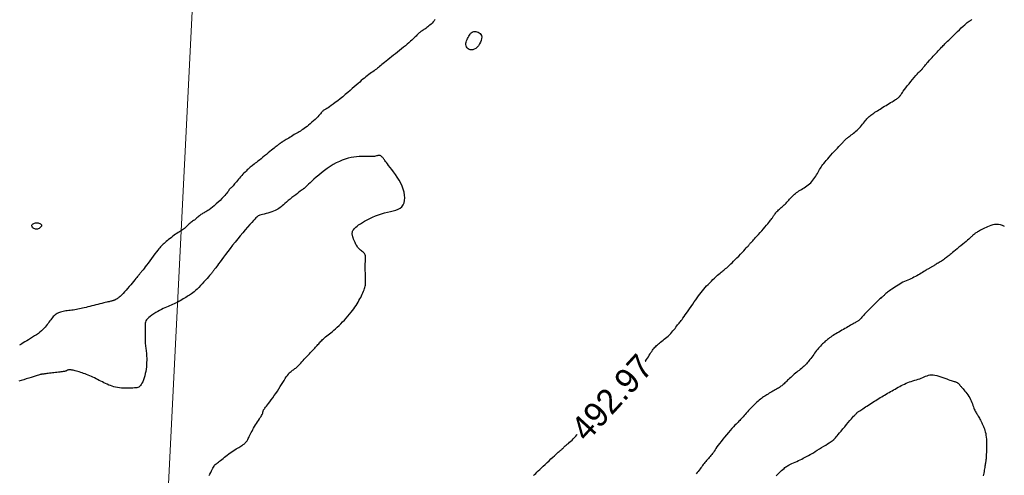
# Model space of a CAD drawing. Header units: millimetres. Extents: x 32690613 to 32693367, y 5343692 to 5344708.
# Tile 537 of 656: x 32692436 to 32692475, y 5344498 to 5344516. Entities that reach past the tile are written whole.
import ezdxf
from ezdxf.enums import TextEntityAlignment as Align

# ---------------------------------------------------------------- set-up
doc = ezdxf.new("R2010")
doc.units = ezdxf.units.MM
doc.header["$LTSCALE"] = 20
doc.layers.get('0').update_dxf_attribs({"lineweight": 18})
doc.layers.get('Defpoints').update_dxf_attribs({"color": 11, "lineweight": 18})
for name, color, linetype in [('02-DGM_HL_492.50', 92, 'Continuous'), ('02-DGM_HL_493.00', 102, 'Continuous'), ('02-DGM_HL_493.50', 112, 'Continuous')]:
    doc.layers.add(name, color=color, linetype=linetype)

# ---------------------------------------------------------------- blocks, each defined once
blk = doc.blocks.new('A$C78070446')
blk.add_line((4469733.773, 5343068.963), (4469667.482, 5342330.093))

msp = doc.modelspace()

# ---------------------------------------------------------------- linework, layer by layer
at = {"layer": '02-DGM_HL_492.50', "elevation": 492.5, "flags": 128}
msp.add_lwpolyline([(32692436.483, 5344507.759), (32692436.479, 5344507.733), (32692436.467, 5344507.707), (32692436.446, 5344507.681), (32692436.42, 5344507.657), (32692436.388, 5344507.636), (32692436.354, 5344507.619), (32692436.318, 5344507.607), (32692436.281, 5344507.602), (32692436.245, 5344507.604), (32692436.211, 5344507.613), (32692436.18, 5344507.628), (32692436.152, 5344507.647), (32692436.129, 5344507.669), (32692436.111, 5344507.693), (32692436.1, 5344507.719), (32692436.095, 5344507.744), (32692436.098, 5344507.767), (32692436.108, 5344507.789), (32692436.124, 5344507.809), (32692436.145, 5344507.827), (32692436.172, 5344507.841), (32692436.202, 5344507.852), (32692436.235, 5344507.86), (32692436.271, 5344507.864), (32692436.308, 5344507.863), (32692436.345, 5344507.858), (32692436.38, 5344507.849), (32692436.413, 5344507.837), (32692436.441, 5344507.822), (32692436.463, 5344507.803), (32692436.478, 5344507.782)], close=True, dxfattribs=at)
at = {"layer": '02-DGM_HL_493.00', "elevation": 493, "flags": 128}
for points in [[(32692452.412, 5344516.1), (32692452.377, 5344516.052), (32692452.339, 5344516.005), (32692452.299, 5344515.961), (32692452.256, 5344515.918), (32692452.213, 5344515.878), (32692452.168, 5344515.841), (32692452.124, 5344515.806), (32692452.08, 5344515.773), (32692452.039, 5344515.743), (32692452, 5344515.716), (32692451.964, 5344515.692), (32692451.931, 5344515.67), (32692451.9, 5344515.651), (32692451.873, 5344515.632), (32692451.846, 5344515.614), (32692451.822, 5344515.597), (32692451.799, 5344515.579), (32692451.776, 5344515.56), (32692451.754, 5344515.54), (32692451.732, 5344515.518), (32692451.708, 5344515.493), (32692451.681, 5344515.466), (32692451.652, 5344515.435), (32692451.618, 5344515.401), (32692451.579, 5344515.362), (32692451.534, 5344515.319), (32692451.482, 5344515.272), (32692451.424, 5344515.219), (32692451.36, 5344515.163), (32692451.291, 5344515.104), (32692451.219, 5344515.042), (32692451.143, 5344514.979), (32692451.064, 5344514.914), (32692450.984, 5344514.848), (32692450.902, 5344514.782), (32692450.821, 5344514.717), (32692450.74, 5344514.653), (32692450.66, 5344514.591), (32692450.584, 5344514.53), (32692450.51, 5344514.472), (32692450.442, 5344514.418), (32692450.378, 5344514.367), (32692450.32, 5344514.32), (32692450.268, 5344514.277), (32692450.219, 5344514.237), (32692450.173, 5344514.199), (32692450.129, 5344514.163), (32692450.086, 5344514.128), (32692450.042, 5344514.094), (32692449.996, 5344514.059), (32692449.948, 5344514.024), (32692449.898, 5344513.988), (32692449.845, 5344513.95), (32692449.79, 5344513.911), (32692449.734, 5344513.87), (32692449.676, 5344513.826), (32692449.617, 5344513.781), (32692449.557, 5344513.732), (32692449.496, 5344513.681), (32692449.433, 5344513.627), (32692449.368, 5344513.569), (32692449.3, 5344513.508), (32692449.227, 5344513.443), (32692449.15, 5344513.374), (32692449.068, 5344513.301), (32692448.979, 5344513.224), (32692448.883, 5344513.142), (32692448.783, 5344513.059), (32692448.68, 5344512.974), (32692448.577, 5344512.891), (32692448.476, 5344512.812), (32692448.38, 5344512.737), (32692448.291, 5344512.671), (32692448.212, 5344512.613), (32692448.144, 5344512.566), (32692448.086, 5344512.529), (32692448.038, 5344512.5), (32692447.998, 5344512.476), (32692447.965, 5344512.458), (32692447.936, 5344512.441), (32692447.913, 5344512.426), (32692447.891, 5344512.41), (32692447.872, 5344512.392), (32692447.852, 5344512.371), (32692447.832, 5344512.346), (32692447.81, 5344512.318), (32692447.784, 5344512.286), (32692447.753, 5344512.25), (32692447.717, 5344512.209), (32692447.674, 5344512.162), (32692447.622, 5344512.111), (32692447.564, 5344512.056), (32692447.502, 5344511.998), (32692447.436, 5344511.94), (32692447.368, 5344511.881), (32692447.301, 5344511.825), (32692447.235, 5344511.772), (32692447.173, 5344511.724), (32692447.116, 5344511.682), (32692447.063, 5344511.645), (32692447.013, 5344511.612), (32692446.965, 5344511.582), (32692446.918, 5344511.554), (32692446.87, 5344511.526), (32692446.822, 5344511.498), (32692446.771, 5344511.469), (32692446.717, 5344511.436), (32692446.661, 5344511.402), (32692446.604, 5344511.367), (32692446.548, 5344511.332), (32692446.493, 5344511.298), (32692446.441, 5344511.265), (32692446.393, 5344511.235), (32692446.351, 5344511.209), (32692446.316, 5344511.187), (32692446.286, 5344511.169), (32692446.262, 5344511.154), (32692446.243, 5344511.142), (32692446.227, 5344511.132), (32692446.214, 5344511.125), (32692446.203, 5344511.119), (32692446.194, 5344511.113), (32692446.185, 5344511.109), (32692446.177, 5344511.104), (32692446.168, 5344511.098), (32692446.159, 5344511.092), (32692446.148, 5344511.084), (32692446.135, 5344511.075), (32692446.119, 5344511.064), (32692446.101, 5344511.049), (32692446.078, 5344511.032), (32692446.052, 5344511.012), (32692446.022, 5344510.988), (32692445.987, 5344510.96), (32692445.947, 5344510.927), (32692445.901, 5344510.891), (32692445.85, 5344510.849), (32692445.792, 5344510.803), (32692445.729, 5344510.751), (32692445.66, 5344510.696), (32692445.589, 5344510.638), (32692445.516, 5344510.579), (32692445.443, 5344510.52), (32692445.372, 5344510.462), (32692445.304, 5344510.408), (32692445.242, 5344510.359), (32692445.186, 5344510.314), (32692445.135, 5344510.275), (32692445.09, 5344510.239), (32692445.047, 5344510.206), (32692445.008, 5344510.174), (32692444.97, 5344510.143), (32692444.932, 5344510.112), (32692444.893, 5344510.078), (32692444.853, 5344510.042), (32692444.811, 5344510.004), (32692444.769, 5344509.963), (32692444.725, 5344509.92), (32692444.68, 5344509.875), (32692444.636, 5344509.828), (32692444.591, 5344509.78), (32692444.547, 5344509.73), (32692444.503, 5344509.679), (32692444.46, 5344509.628), (32692444.418, 5344509.577), (32692444.378, 5344509.528), (32692444.34, 5344509.481), (32692444.304, 5344509.437), (32692444.27, 5344509.396), (32692444.239, 5344509.361), (32692444.211, 5344509.331), (32692444.186, 5344509.305), (32692444.163, 5344509.284), (32692444.143, 5344509.265), (32692444.126, 5344509.249), (32692444.11, 5344509.235), (32692444.097, 5344509.221), (32692444.085, 5344509.207), (32692444.075, 5344509.192), (32692444.064, 5344509.175), (32692444.052, 5344509.155), (32692444.037, 5344509.131), (32692444.017, 5344509.101), (32692443.989, 5344509.066), (32692443.954, 5344509.023), (32692443.908, 5344508.971), (32692443.851, 5344508.911), (32692443.785, 5344508.844), (32692443.712, 5344508.772), (32692443.635, 5344508.699), (32692443.556, 5344508.626), (32692443.478, 5344508.557), (32692443.404, 5344508.493), (32692443.336, 5344508.438), (32692443.276, 5344508.393), (32692443.223, 5344508.358), (32692443.177, 5344508.33), (32692443.136, 5344508.307), (32692443.099, 5344508.289), (32692443.065, 5344508.273), (32692443.034, 5344508.257), (32692443.003, 5344508.239), (32692442.973, 5344508.219), (32692442.942, 5344508.196), (32692442.91, 5344508.171), (32692442.879, 5344508.144), (32692442.847, 5344508.116), (32692442.814, 5344508.088), (32692442.78, 5344508.059), (32692442.746, 5344508.031), (32692442.711, 5344508.003), (32692442.675, 5344507.976), (32692442.639, 5344507.95), (32692442.603, 5344507.924), (32692442.568, 5344507.899), (32692442.534, 5344507.873), (32692442.501, 5344507.848), (32692442.469, 5344507.823), (32692442.44, 5344507.797), (32692442.412, 5344507.771), (32692442.385, 5344507.745), (32692442.357, 5344507.719), (32692442.329, 5344507.693), (32692442.3, 5344507.666), (32692442.268, 5344507.639), (32692442.234, 5344507.612), (32692442.196, 5344507.585), (32692442.156, 5344507.558), (32692442.112, 5344507.529), (32692442.065, 5344507.499), (32692442.016, 5344507.468), (32692441.965, 5344507.434), (32692441.911, 5344507.398), (32692441.857, 5344507.36), (32692441.8, 5344507.318), (32692441.743, 5344507.274), (32692441.687, 5344507.229), (32692441.632, 5344507.184), (32692441.58, 5344507.14), (32692441.531, 5344507.099), (32692441.487, 5344507.061), (32692441.448, 5344507.027), (32692441.415, 5344506.999), (32692441.386, 5344506.974), (32692441.36, 5344506.949), (32692441.334, 5344506.923), (32692441.307, 5344506.893), (32692441.275, 5344506.855), (32692441.238, 5344506.809), (32692441.193, 5344506.751), (32692441.139, 5344506.68), (32692441.077, 5344506.599), (32692441.011, 5344506.51), (32692440.941, 5344506.417), (32692440.872, 5344506.324), (32692440.804, 5344506.233), (32692440.741, 5344506.149), (32692440.685, 5344506.074), (32692440.637, 5344506.012), (32692440.598, 5344505.961), (32692440.566, 5344505.919), (32692440.539, 5344505.886), (32692440.518, 5344505.859), (32692440.499, 5344505.836), (32692440.483, 5344505.817), (32692440.468, 5344505.799), (32692440.453, 5344505.781), (32692440.437, 5344505.761), (32692440.418, 5344505.738), (32692440.397, 5344505.712), (32692440.372, 5344505.682), (32692440.342, 5344505.645), (32692440.306, 5344505.601), (32692440.263, 5344505.549), (32692440.213, 5344505.489), (32692440.157, 5344505.421), (32692440.097, 5344505.349), (32692440.034, 5344505.275), (32692439.97, 5344505.201), (32692439.908, 5344505.129), (32692439.848, 5344505.062), (32692439.793, 5344505.002), (32692439.744, 5344504.951), (32692439.701, 5344504.909), (32692439.663, 5344504.874), (32692439.629, 5344504.845), (32692439.599, 5344504.822), (32692439.573, 5344504.803), (32692439.549, 5344504.788), (32692439.526, 5344504.774), (32692439.506, 5344504.763), (32692439.486, 5344504.752), (32692439.466, 5344504.742), (32692439.447, 5344504.734), (32692439.428, 5344504.726), (32692439.409, 5344504.718), (32692439.388, 5344504.711), (32692439.367, 5344504.704), (32692439.344, 5344504.698), (32692439.319, 5344504.691), (32692439.29, 5344504.683), (32692439.257, 5344504.675), (32692439.22, 5344504.666), (32692439.176, 5344504.656), (32692439.126, 5344504.644), (32692439.068, 5344504.63), (32692439.002, 5344504.614), (32692438.929, 5344504.596), (32692438.851, 5344504.577), (32692438.769, 5344504.557), (32692438.685, 5344504.536), (32692438.601, 5344504.515), (32692438.517, 5344504.494), (32692438.437, 5344504.473), (32692438.36, 5344504.453), (32692438.287, 5344504.434), (32692438.217, 5344504.416), (32692438.149, 5344504.4), (32692438.084, 5344504.384), (32692438.02, 5344504.37), (32692437.958, 5344504.357), (32692437.896, 5344504.346), (32692437.833, 5344504.336), (32692437.771, 5344504.327), (32692437.71, 5344504.319), (32692437.649, 5344504.312), (32692437.589, 5344504.305), (32692437.53, 5344504.297), (32692437.473, 5344504.289), (32692437.417, 5344504.28), (32692437.363, 5344504.27), (32692437.311, 5344504.259), (32692437.26, 5344504.245), (32692437.212, 5344504.229), (32692437.166, 5344504.21), (32692437.121, 5344504.188), (32692437.079, 5344504.162), (32692437.038, 5344504.133), (32692436.999, 5344504.099), (32692436.962, 5344504.061), (32692436.927, 5344504.02), (32692436.892, 5344503.976), (32692436.857, 5344503.93), (32692436.822, 5344503.883), (32692436.787, 5344503.834), (32692436.751, 5344503.785), (32692436.714, 5344503.735), (32692436.674, 5344503.686), (32692436.632, 5344503.636), (32692436.587, 5344503.586), (32692436.537, 5344503.536), (32692436.483, 5344503.485), (32692436.423, 5344503.433), (32692436.357, 5344503.381), (32692436.284, 5344503.328), (32692436.206, 5344503.275), (32692436.125, 5344503.222), (32692436.043, 5344503.171), (32692435.962, 5344503.122), (32692435.885, 5344503.075), (32692435.812, 5344503.032), (32692435.747, 5344502.994), (32692435.69, 5344502.96), (32692435.642, 5344502.93), (32692435.6, 5344502.906)], [(32692460.931, 5344502.256), (32692460.935, 5344502.261), (32692460.978, 5344502.32), (32692461.019, 5344502.378), (32692461.057, 5344502.436), (32692461.093, 5344502.492), (32692461.127, 5344502.548), (32692461.16, 5344502.601), (32692461.192, 5344502.651), (32692461.223, 5344502.698), (32692461.254, 5344502.742), (32692461.286, 5344502.782), (32692461.318, 5344502.82), (32692461.351, 5344502.855), (32692461.386, 5344502.89), (32692461.422, 5344502.923), (32692461.462, 5344502.957), (32692461.504, 5344502.991), (32692461.55, 5344503.026), (32692461.598, 5344503.062), (32692461.649, 5344503.1), (32692461.701, 5344503.14), (32692461.754, 5344503.182), (32692461.807, 5344503.225), (32692461.859, 5344503.272), (32692461.91, 5344503.32), (32692461.959, 5344503.372), (32692462.006, 5344503.425), (32692462.051, 5344503.479), (32692462.094, 5344503.532), (32692462.134, 5344503.585), (32692462.172, 5344503.635), (32692462.207, 5344503.682), (32692462.24, 5344503.725), (32692462.27, 5344503.764), (32692462.298, 5344503.799), (32692462.326, 5344503.833), (32692462.355, 5344503.868), (32692462.385, 5344503.906), (32692462.419, 5344503.949), (32692462.457, 5344504), (32692462.5, 5344504.059), (32692462.549, 5344504.128), (32692462.603, 5344504.207), (32692462.662, 5344504.292), (32692462.723, 5344504.382), (32692462.786, 5344504.474), (32692462.85, 5344504.567), (32692462.912, 5344504.658), (32692462.973, 5344504.745), (32692463.031, 5344504.827), (32692463.086, 5344504.903), (32692463.14, 5344504.975), (32692463.193, 5344505.044), (32692463.246, 5344505.111), (32692463.301, 5344505.175), (32692463.357, 5344505.24), (32692463.415, 5344505.304), (32692463.477, 5344505.369), (32692463.541, 5344505.435), (32692463.607, 5344505.5), (32692463.672, 5344505.563), (32692463.736, 5344505.624), (32692463.798, 5344505.682), (32692463.856, 5344505.735), (32692463.91, 5344505.783), (32692463.958, 5344505.825), (32692464.001, 5344505.862), (32692464.04, 5344505.894), (32692464.074, 5344505.922), (32692464.105, 5344505.947), (32692464.133, 5344505.968), (32692464.158, 5344505.988), (32692464.182, 5344506.007), (32692464.205, 5344506.025), (32692464.229, 5344506.044), (32692464.253, 5344506.065), (32692464.281, 5344506.089), (32692464.312, 5344506.118), (32692464.349, 5344506.153), (32692464.392, 5344506.195), (32692464.443, 5344506.245), (32692464.503, 5344506.304), (32692464.569, 5344506.371), (32692464.64, 5344506.443), (32692464.712, 5344506.517), (32692464.785, 5344506.591), (32692464.854, 5344506.663), (32692464.918, 5344506.731), (32692464.974, 5344506.791), (32692465.021, 5344506.842), (32692465.059, 5344506.885), (32692465.09, 5344506.921), (32692465.115, 5344506.95), (32692465.135, 5344506.975), (32692465.152, 5344506.995), (32692465.166, 5344507.013), (32692465.18, 5344507.03), (32692465.195, 5344507.046), (32692465.211, 5344507.063), (32692465.23, 5344507.083), (32692465.252, 5344507.106), (32692465.279, 5344507.134), (32692465.312, 5344507.168), (32692465.351, 5344507.21), (32692465.397, 5344507.261), (32692465.452, 5344507.322), (32692465.513, 5344507.391), (32692465.578, 5344507.464), (32692465.645, 5344507.541), (32692465.712, 5344507.618), (32692465.776, 5344507.693), (32692465.837, 5344507.764), (32692465.89, 5344507.828), (32692465.936, 5344507.882), (32692465.974, 5344507.929), (32692466.006, 5344507.969), (32692466.033, 5344508.003), (32692466.055, 5344508.034), (32692466.075, 5344508.061), (32692466.093, 5344508.088), (32692466.11, 5344508.114), (32692466.127, 5344508.141), (32692466.146, 5344508.17), (32692466.166, 5344508.199), (32692466.187, 5344508.23), (32692466.21, 5344508.261), (32692466.234, 5344508.292), (32692466.262, 5344508.323), (32692466.291, 5344508.355), (32692466.324, 5344508.386), (32692466.358, 5344508.418), (32692466.395, 5344508.449), (32692466.433, 5344508.482), (32692466.472, 5344508.515), (32692466.512, 5344508.549), (32692466.551, 5344508.585), (32692466.59, 5344508.622), (32692466.628, 5344508.661), (32692466.665, 5344508.701), (32692466.701, 5344508.742), (32692466.738, 5344508.784), (32692466.774, 5344508.825), (32692466.811, 5344508.866), (32692466.849, 5344508.906), (32692466.887, 5344508.945), (32692466.927, 5344508.983), (32692466.968, 5344509.019), (32692467.011, 5344509.053), (32692467.055, 5344509.087), (32692467.101, 5344509.12), (32692467.149, 5344509.153), (32692467.199, 5344509.186), (32692467.25, 5344509.219), (32692467.304, 5344509.253), (32692467.359, 5344509.287), (32692467.415, 5344509.323), (32692467.47, 5344509.361), (32692467.525, 5344509.4), (32692467.578, 5344509.442), (32692467.629, 5344509.487), (32692467.676, 5344509.535), (32692467.72, 5344509.586), (32692467.761, 5344509.64), (32692467.799, 5344509.696), (32692467.834, 5344509.753), (32692467.867, 5344509.81), (32692467.899, 5344509.867), (32692467.929, 5344509.922), (32692467.958, 5344509.975), (32692467.988, 5344510.025), (32692468.018, 5344510.074), (32692468.049, 5344510.122), (32692468.082, 5344510.17), (32692468.119, 5344510.22), (32692468.16, 5344510.273), (32692468.207, 5344510.329), (32692468.259, 5344510.391), (32692468.317, 5344510.459), (32692468.381, 5344510.53), (32692468.448, 5344510.605), (32692468.516, 5344510.68), (32692468.584, 5344510.754), (32692468.649, 5344510.825), (32692468.709, 5344510.891), (32692468.764, 5344510.95), (32692468.811, 5344511), (32692468.851, 5344511.043), (32692468.884, 5344511.08), (32692468.913, 5344511.111), (32692468.938, 5344511.137), (32692468.959, 5344511.16), (32692468.979, 5344511.18), (32692468.998, 5344511.199), (32692469.016, 5344511.217), (32692469.036, 5344511.236), (32692469.056, 5344511.255), (32692469.078, 5344511.274), (32692469.102, 5344511.295), (32692469.128, 5344511.317), (32692469.158, 5344511.341), (32692469.192, 5344511.367), (32692469.23, 5344511.395), (32692469.271, 5344511.426), (32692469.315, 5344511.459), (32692469.362, 5344511.495), (32692469.409, 5344511.533), (32692469.457, 5344511.574), (32692469.505, 5344511.616), (32692469.552, 5344511.662), (32692469.598, 5344511.709), (32692469.641, 5344511.758), (32692469.684, 5344511.808), (32692469.724, 5344511.858), (32692469.763, 5344511.907), (32692469.801, 5344511.954), (32692469.837, 5344511.999), (32692469.871, 5344512.04), (32692469.905, 5344512.078), (32692469.937, 5344512.112), (32692469.969, 5344512.144), (32692470.001, 5344512.173), (32692470.034, 5344512.201), (32692470.068, 5344512.228), (32692470.104, 5344512.255), (32692470.143, 5344512.283), (32692470.185, 5344512.312), (32692470.229, 5344512.343), (32692470.277, 5344512.374), (32692470.327, 5344512.407), (32692470.38, 5344512.44), (32692470.435, 5344512.475), (32692470.493, 5344512.511), (32692470.553, 5344512.548), (32692470.615, 5344512.585), (32692470.678, 5344512.623), (32692470.741, 5344512.661), (32692470.803, 5344512.698), (32692470.863, 5344512.734), (32692470.92, 5344512.768), (32692470.973, 5344512.8), (32692471.021, 5344512.829), (32692471.063, 5344512.855), (32692471.099, 5344512.878), (32692471.129, 5344512.899), (32692471.156, 5344512.918), (32692471.178, 5344512.936), (32692471.198, 5344512.952), (32692471.215, 5344512.969), (32692471.23, 5344512.986), (32692471.243, 5344513.004), (32692471.257, 5344513.024), (32692471.272, 5344513.047), (32692471.29, 5344513.075), (32692471.313, 5344513.11), (32692471.342, 5344513.151), (32692471.378, 5344513.202), (32692471.423, 5344513.263), (32692471.478, 5344513.334), (32692471.54, 5344513.414), (32692471.608, 5344513.499), (32692471.679, 5344513.586), (32692471.749, 5344513.672), (32692471.818, 5344513.754), (32692471.882, 5344513.829), (32692471.938, 5344513.893), (32692471.985, 5344513.945), (32692472.023, 5344513.985), (32692472.054, 5344514.016), (32692472.078, 5344514.038), (32692472.097, 5344514.055), (32692472.111, 5344514.067), (32692472.123, 5344514.076), (32692472.132, 5344514.084), (32692472.14, 5344514.094), (32692472.148, 5344514.104), (32692472.157, 5344514.117), (32692472.168, 5344514.133), (32692472.181, 5344514.152), (32692472.197, 5344514.174), (32692472.217, 5344514.201), (32692472.243, 5344514.232), (32692472.274, 5344514.269), (32692472.31, 5344514.311), (32692472.35, 5344514.356), (32692472.394, 5344514.405), (32692472.441, 5344514.456), (32692472.49, 5344514.51), (32692472.541, 5344514.565), (32692472.592, 5344514.62), (32692472.644, 5344514.676), (32692472.695, 5344514.731), (32692472.744, 5344514.784), (32692472.793, 5344514.836), (32692472.839, 5344514.886), (32692472.883, 5344514.933), (32692472.924, 5344514.976), (32692472.962, 5344515.016), (32692472.996, 5344515.051), (32692473.028, 5344515.083), (32692473.06, 5344515.115), (32692473.092, 5344515.147), (32692473.128, 5344515.182), (32692473.169, 5344515.222), (32692473.216, 5344515.268), (32692473.272, 5344515.323), (32692473.337, 5344515.387), (32692473.409, 5344515.459), (32692473.486, 5344515.535), (32692473.566, 5344515.613), (32692473.647, 5344515.691), (32692473.724, 5344515.765), (32692473.797, 5344515.833), (32692473.863, 5344515.892), (32692473.919, 5344515.941), (32692473.967, 5344515.979), (32692474.007, 5344516.009), (32692474.041, 5344516.033), (32692474.07, 5344516.052), (32692474.095, 5344516.068), (32692474.117, 5344516.082), (32692474.138, 5344516.097), (32692474.158, 5344516.113)], [(32692475.478, 5344507.709), (32692475.393, 5344507.748), (32692475.309, 5344507.776), (32692475.227, 5344507.791), (32692475.148, 5344507.795), (32692475.071, 5344507.789), (32692474.996, 5344507.776), (32692474.925, 5344507.755), (32692474.856, 5344507.731), (32692474.79, 5344507.703), (32692474.727, 5344507.674), (32692474.667, 5344507.645), (32692474.611, 5344507.617), (32692474.558, 5344507.59), (32692474.508, 5344507.564), (32692474.462, 5344507.539), (32692474.42, 5344507.515), (32692474.383, 5344507.493), (32692474.349, 5344507.473), (32692474.32, 5344507.455), (32692474.295, 5344507.438), (32692474.273, 5344507.423), (32692474.254, 5344507.408), (32692474.237, 5344507.395), (32692474.222, 5344507.382), (32692474.208, 5344507.369), (32692474.195, 5344507.356), (32692474.181, 5344507.343), (32692474.166, 5344507.328), (32692474.149, 5344507.311), (32692474.128, 5344507.291), (32692474.101, 5344507.267), (32692474.069, 5344507.238), (32692474.029, 5344507.203), (32692473.98, 5344507.161), (32692473.921, 5344507.112), (32692473.855, 5344507.057), (32692473.783, 5344506.998), (32692473.708, 5344506.936), (32692473.632, 5344506.874), (32692473.558, 5344506.812), (32692473.487, 5344506.754), (32692473.422, 5344506.7), (32692473.366, 5344506.653), (32692473.316, 5344506.611), (32692473.271, 5344506.573), (32692473.231, 5344506.54), (32692473.194, 5344506.509), (32692473.158, 5344506.48), (32692473.122, 5344506.453), (32692473.085, 5344506.426), (32692473.046, 5344506.398), (32692473.005, 5344506.369), (32692472.962, 5344506.341), (32692472.919, 5344506.313), (32692472.876, 5344506.285), (32692472.833, 5344506.258), (32692472.791, 5344506.231), (32692472.751, 5344506.207), (32692472.713, 5344506.183), (32692472.678, 5344506.161), (32692472.645, 5344506.14), (32692472.614, 5344506.121), (32692472.585, 5344506.104), (32692472.558, 5344506.088), (32692472.532, 5344506.073), (32692472.508, 5344506.06), (32692472.486, 5344506.048), (32692472.464, 5344506.036), (32692472.443, 5344506.025), (32692472.42, 5344506.013), (32692472.395, 5344505.999), (32692472.367, 5344505.983), (32692472.335, 5344505.965), (32692472.299, 5344505.942), (32692472.257, 5344505.916), (32692472.211, 5344505.886), (32692472.16, 5344505.854), (32692472.106, 5344505.82), (32692472.05, 5344505.785), (32692471.991, 5344505.75), (32692471.93, 5344505.716), (32692471.869, 5344505.684), (32692471.808, 5344505.653), (32692471.746, 5344505.625), (32692471.684, 5344505.598), (32692471.622, 5344505.571), (32692471.559, 5344505.544), (32692471.495, 5344505.516), (32692471.43, 5344505.486), (32692471.364, 5344505.453), (32692471.297, 5344505.418), (32692471.23, 5344505.38), (32692471.163, 5344505.341), (32692471.098, 5344505.3), (32692471.034, 5344505.26), (32692470.974, 5344505.219), (32692470.918, 5344505.18), (32692470.866, 5344505.143), (32692470.82, 5344505.109), (32692470.778, 5344505.077), (32692470.741, 5344505.047), (32692470.707, 5344505.019), (32692470.676, 5344504.993), (32692470.648, 5344504.968), (32692470.621, 5344504.945), (32692470.596, 5344504.922), (32692470.57, 5344504.901), (32692470.545, 5344504.879), (32692470.517, 5344504.855), (32692470.487, 5344504.829), (32692470.454, 5344504.799), (32692470.415, 5344504.764), (32692470.371, 5344504.723), (32692470.32, 5344504.674), (32692470.262, 5344504.618), (32692470.198, 5344504.555), (32692470.131, 5344504.487), (32692470.061, 5344504.418), (32692469.993, 5344504.348), (32692469.927, 5344504.281), (32692469.865, 5344504.217), (32692469.811, 5344504.159), (32692469.765, 5344504.11), (32692469.726, 5344504.067), (32692469.694, 5344504.032), (32692469.668, 5344504.002), (32692469.645, 5344503.976), (32692469.626, 5344503.955), (32692469.608, 5344503.937), (32692469.591, 5344503.92), (32692469.573, 5344503.906), (32692469.554, 5344503.891), (32692469.534, 5344503.878), (32692469.511, 5344503.863), (32692469.485, 5344503.848), (32692469.456, 5344503.831), (32692469.422, 5344503.813), (32692469.385, 5344503.791), (32692469.342, 5344503.767), (32692469.294, 5344503.74), (32692469.243, 5344503.71), (32692469.188, 5344503.679), (32692469.131, 5344503.646), (32692469.072, 5344503.611), (32692469.012, 5344503.576), (32692468.951, 5344503.541), (32692468.89, 5344503.505), (32692468.829, 5344503.47), (32692468.769, 5344503.435), (32692468.709, 5344503.4), (32692468.652, 5344503.365), (32692468.595, 5344503.33), (32692468.541, 5344503.296), (32692468.489, 5344503.263), (32692468.439, 5344503.23), (32692468.392, 5344503.197), (32692468.347, 5344503.164), (32692468.303, 5344503.131), (32692468.261, 5344503.098), (32692468.22, 5344503.063), (32692468.18, 5344503.027), (32692468.141, 5344502.99), (32692468.101, 5344502.951), (32692468.062, 5344502.911), (32692468.024, 5344502.868), (32692467.985, 5344502.824), (32692467.946, 5344502.779), (32692467.907, 5344502.731), (32692467.868, 5344502.682), (32692467.828, 5344502.631), (32692467.788, 5344502.579), (32692467.749, 5344502.526), (32692467.709, 5344502.472), (32692467.669, 5344502.419), (32692467.631, 5344502.367), (32692467.593, 5344502.318), (32692467.557, 5344502.27), (32692467.522, 5344502.226), (32692467.489, 5344502.186), (32692467.456, 5344502.149), (32692467.425, 5344502.115), (32692467.393, 5344502.082), (32692467.36, 5344502.05), (32692467.326, 5344502.019), (32692467.289, 5344501.987), (32692467.25, 5344501.954), (32692467.207, 5344501.919), (32692467.161, 5344501.882), (32692467.113, 5344501.844), (32692467.063, 5344501.804), (32692467.013, 5344501.764), (32692466.963, 5344501.723), (32692466.913, 5344501.682), (32692466.865, 5344501.64), (32692466.819, 5344501.598), (32692466.775, 5344501.557), (32692466.733, 5344501.517), (32692466.694, 5344501.478), (32692466.655, 5344501.44), (32692466.619, 5344501.404), (32692466.584, 5344501.37), (32692466.551, 5344501.339), (32692466.519, 5344501.31), (32692466.488, 5344501.284), (32692466.456, 5344501.259), (32692466.425, 5344501.236), (32692466.392, 5344501.213), (32692466.358, 5344501.19), (32692466.322, 5344501.167), (32692466.283, 5344501.144), (32692466.241, 5344501.119), (32692466.195, 5344501.093), (32692466.148, 5344501.065), (32692466.099, 5344501.038), (32692466.05, 5344501.009), (32692466, 5344500.981), (32692465.951, 5344500.952), (32692465.902, 5344500.924), (32692465.856, 5344500.896), (32692465.81, 5344500.867), (32692465.766, 5344500.839), (32692465.722, 5344500.81), (32692465.678, 5344500.779), (32692465.635, 5344500.747), (32692465.59, 5344500.713), (32692465.545, 5344500.676), (32692465.499, 5344500.637), (32692465.452, 5344500.595), (32692465.404, 5344500.55), (32692465.355, 5344500.504), (32692465.306, 5344500.456), (32692465.257, 5344500.407), (32692465.208, 5344500.356), (32692465.16, 5344500.305), (32692465.112, 5344500.252), (32692465.066, 5344500.2), (32692465.02, 5344500.149), (32692464.976, 5344500.098), (32692464.934, 5344500.05), (32692464.893, 5344500.004), (32692464.855, 5344499.961), (32692464.819, 5344499.921), (32692464.785, 5344499.886), (32692464.752, 5344499.853), (32692464.72, 5344499.82), (32692464.686, 5344499.786), (32692464.648, 5344499.748), (32692464.606, 5344499.705), (32692464.559, 5344499.655), (32692464.504, 5344499.595), (32692464.441, 5344499.525), (32692464.371, 5344499.446), (32692464.297, 5344499.361), (32692464.221, 5344499.272), (32692464.144, 5344499.18), (32692464.07, 5344499.09), (32692464, 5344499.002), (32692463.937, 5344498.92), (32692463.881, 5344498.845), (32692463.833, 5344498.777), (32692463.791, 5344498.715), (32692463.754, 5344498.658), (32692463.72, 5344498.606), (32692463.688, 5344498.558), (32692463.657, 5344498.512), (32692463.625, 5344498.468), (32692463.591, 5344498.426), (32692463.556, 5344498.384), (32692463.521, 5344498.344), (32692463.484, 5344498.304), (32692463.448, 5344498.264), (32692463.411, 5344498.224), (32692463.376, 5344498.184), (32692463.342, 5344498.144), (32692463.31, 5344498.104), (32692463.279, 5344498.062), (32692463.248, 5344498.02), (32692463.217, 5344497.976), (32692463.185, 5344497.932), (32692463.152, 5344497.886), (32692463.116, 5344497.838), (32692463.078, 5344497.789), (32692463.037, 5344497.738), (32692462.996, 5344497.689)], [(32692456.404, 5344497.614), (32692456.447, 5344497.66), (32692456.493, 5344497.706), (32692456.544, 5344497.755), (32692456.6, 5344497.807), (32692456.661, 5344497.864), (32692456.728, 5344497.926), (32692456.8, 5344497.994), (32692456.876, 5344498.067), (32692456.955, 5344498.142), (32692457.034, 5344498.217), (32692457.111, 5344498.29), (32692457.184, 5344498.36), (32692457.252, 5344498.423), (32692457.312, 5344498.478), (32692457.364, 5344498.524), (32692457.407, 5344498.561), (32692457.442, 5344498.59), (32692457.471, 5344498.614), (32692457.495, 5344498.632), (32692457.515, 5344498.647), (32692457.531, 5344498.66), (32692457.546, 5344498.672), (32692457.559, 5344498.684), (32692457.571, 5344498.697), (32692457.585, 5344498.711), (32692457.6, 5344498.728), (32692457.617, 5344498.746), (32692457.638, 5344498.767), (32692457.663, 5344498.791), (32692457.693, 5344498.819), (32692457.729, 5344498.851), (32692457.77, 5344498.886), (32692457.815, 5344498.924), (32692457.863, 5344498.966), (32692457.913, 5344499.011), (32692457.964, 5344499.059), (32692458.016, 5344499.108), (32692458.066, 5344499.16), (32692458.114, 5344499.214), (32692458.159, 5344499.269), (32692458.175, 5344499.289)]]:
    msp.add_lwpolyline(points, dxfattribs=at)
at = {"layer": '02-DGM_HL_493.50', "elevation": 493.5, "flags": 128}
msp.add_lwpolyline([(32692453.675, 5344515.043), (32692453.667, 5344515.09), (32692453.668, 5344515.139), (32692453.677, 5344515.188), (32692453.692, 5344515.238), (32692453.712, 5344515.287), (32692453.736, 5344515.335), (32692453.761, 5344515.381), (32692453.786, 5344515.425), (32692453.811, 5344515.466), (32692453.835, 5344515.503), (32692453.86, 5344515.535), (32692453.887, 5344515.564), (32692453.915, 5344515.587), (32692453.947, 5344515.604), (32692453.982, 5344515.616), (32692454.022, 5344515.621), (32692454.066, 5344515.619), (32692454.113, 5344515.61), (32692454.161, 5344515.594), (32692454.206, 5344515.569), (32692454.246, 5344515.537), (32692454.278, 5344515.497), (32692454.301, 5344515.449), (32692454.31, 5344515.392), (32692454.305, 5344515.327), (32692454.287, 5344515.256), (32692454.257, 5344515.183), (32692454.218, 5344515.111), (32692454.172, 5344515.043), (32692454.12, 5344514.982), (32692454.065, 5344514.932), (32692454.008, 5344514.895), (32692453.951, 5344514.874), (32692453.897, 5344514.868), (32692453.845, 5344514.875), (32692453.797, 5344514.893), (32692453.755, 5344514.921), (32692453.72, 5344514.956), (32692453.693, 5344514.998)], close=True, dxfattribs=at)
for points in [[(32692443.267, 5344497.614), (32692443.303, 5344497.68), (32692443.335, 5344497.744), (32692443.365, 5344497.805), (32692443.393, 5344497.863), (32692443.419, 5344497.915), (32692443.444, 5344497.961), (32692443.469, 5344498), (32692443.495, 5344498.033), (32692443.522, 5344498.061), (32692443.55, 5344498.087), (32692443.58, 5344498.112), (32692443.613, 5344498.137), (32692443.65, 5344498.164), (32692443.69, 5344498.195), (32692443.735, 5344498.23), (32692443.783, 5344498.27), (32692443.835, 5344498.312), (32692443.89, 5344498.357), (32692443.947, 5344498.404), (32692444.006, 5344498.451), (32692444.066, 5344498.497), (32692444.127, 5344498.541), (32692444.188, 5344498.584), (32692444.248, 5344498.624), (32692444.307, 5344498.661), (32692444.364, 5344498.696), (32692444.418, 5344498.729), (32692444.469, 5344498.759), (32692444.515, 5344498.786), (32692444.557, 5344498.811), (32692444.594, 5344498.834), (32692444.626, 5344498.855), (32692444.653, 5344498.873), (32692444.677, 5344498.891), (32692444.698, 5344498.908), (32692444.716, 5344498.924), (32692444.733, 5344498.94), (32692444.748, 5344498.956), (32692444.763, 5344498.972), (32692444.777, 5344498.99), (32692444.792, 5344499.01), (32692444.807, 5344499.032), (32692444.823, 5344499.057), (32692444.839, 5344499.086), (32692444.857, 5344499.119), (32692444.877, 5344499.157), (32692444.899, 5344499.201), (32692444.923, 5344499.25), (32692444.949, 5344499.303), (32692444.977, 5344499.359), (32692445.007, 5344499.419), (32692445.039, 5344499.48), (32692445.074, 5344499.543), (32692445.111, 5344499.607), (32692445.15, 5344499.671), (32692445.191, 5344499.734), (32692445.231, 5344499.796), (32692445.271, 5344499.856), (32692445.308, 5344499.912), (32692445.343, 5344499.965), (32692445.373, 5344500.013), (32692445.398, 5344500.056), (32692445.417, 5344500.093), (32692445.43, 5344500.125), (32692445.44, 5344500.152), (32692445.446, 5344500.175), (32692445.45, 5344500.196), (32692445.453, 5344500.214), (32692445.457, 5344500.23), (32692445.461, 5344500.246), (32692445.468, 5344500.263), (32692445.478, 5344500.28), (32692445.491, 5344500.3), (32692445.509, 5344500.324), (32692445.531, 5344500.353), (32692445.558, 5344500.388), (32692445.592, 5344500.431), (32692445.631, 5344500.482), (32692445.678, 5344500.544), (32692445.73, 5344500.613), (32692445.787, 5344500.69), (32692445.847, 5344500.773), (32692445.909, 5344500.86), (32692445.971, 5344500.95), (32692446.034, 5344501.041), (32692446.094, 5344501.133), (32692446.151, 5344501.223), (32692446.206, 5344501.311), (32692446.258, 5344501.395), (32692446.307, 5344501.475), (32692446.353, 5344501.549), (32692446.397, 5344501.618), (32692446.439, 5344501.679), (32692446.479, 5344501.732), (32692446.517, 5344501.776), (32692446.553, 5344501.812), (32692446.588, 5344501.842), (32692446.621, 5344501.868), (32692446.653, 5344501.89), (32692446.684, 5344501.91), (32692446.715, 5344501.93), (32692446.746, 5344501.951), (32692446.776, 5344501.974), (32692446.807, 5344502), (32692446.839, 5344502.029), (32692446.872, 5344502.062), (32692446.907, 5344502.097), (32692446.944, 5344502.136), (32692446.984, 5344502.179), (32692447.027, 5344502.226), (32692447.074, 5344502.276), (32692447.123, 5344502.33), (32692447.175, 5344502.385), (32692447.227, 5344502.442), (32692447.279, 5344502.499), (32692447.331, 5344502.554), (32692447.38, 5344502.608), (32692447.427, 5344502.658), (32692447.47, 5344502.705), (32692447.51, 5344502.748), (32692447.547, 5344502.788), (32692447.582, 5344502.826), (32692447.615, 5344502.862), (32692447.646, 5344502.896), (32692447.677, 5344502.929), (32692447.707, 5344502.961), (32692447.737, 5344502.994), (32692447.768, 5344503.026), (32692447.799, 5344503.059), (32692447.832, 5344503.093), (32692447.867, 5344503.127), (32692447.904, 5344503.162), (32692447.945, 5344503.199), (32692447.988, 5344503.236), (32692448.036, 5344503.275), (32692448.087, 5344503.316), (32692448.141, 5344503.36), (32692448.199, 5344503.406), (32692448.26, 5344503.456), (32692448.324, 5344503.509), (32692448.39, 5344503.567), (32692448.459, 5344503.63), (32692448.531, 5344503.698), (32692448.604, 5344503.77), (32692448.677, 5344503.845), (32692448.75, 5344503.923), (32692448.822, 5344504.002), (32692448.891, 5344504.081), (32692448.957, 5344504.159), (32692449.019, 5344504.236), (32692449.077, 5344504.31), (32692449.129, 5344504.381), (32692449.177, 5344504.45), (32692449.222, 5344504.518), (32692449.264, 5344504.584), (32692449.302, 5344504.649), (32692449.339, 5344504.714), (32692449.374, 5344504.778), (32692449.407, 5344504.841), (32692449.439, 5344504.905), (32692449.468, 5344504.967), (32692449.496, 5344505.027), (32692449.521, 5344505.086), (32692449.543, 5344505.142), (32692449.562, 5344505.195), (32692449.578, 5344505.244), (32692449.59, 5344505.29), (32692449.598, 5344505.333), (32692449.604, 5344505.375), (32692449.607, 5344505.417), (32692449.609, 5344505.462), (32692449.608, 5344505.509), (32692449.607, 5344505.562), (32692449.605, 5344505.621), (32692449.602, 5344505.687), (32692449.6, 5344505.759), (32692449.597, 5344505.835), (32692449.595, 5344505.914), (32692449.594, 5344505.993), (32692449.593, 5344506.072), (32692449.593, 5344506.147), (32692449.595, 5344506.218), (32692449.598, 5344506.283), (32692449.602, 5344506.341), (32692449.605, 5344506.394), (32692449.607, 5344506.442), (32692449.607, 5344506.486), (32692449.603, 5344506.525), (32692449.594, 5344506.56), (32692449.581, 5344506.593), (32692449.561, 5344506.622), (32692449.536, 5344506.649), (32692449.507, 5344506.675), (32692449.474, 5344506.7), (32692449.441, 5344506.725), (32692449.406, 5344506.752), (32692449.372, 5344506.779), (32692449.34, 5344506.81), (32692449.31, 5344506.843), (32692449.283, 5344506.878), (32692449.259, 5344506.915), (32692449.237, 5344506.952), (32692449.217, 5344506.989), (32692449.199, 5344507.026), (32692449.183, 5344507.061), (32692449.168, 5344507.093), (32692449.155, 5344507.122), (32692449.144, 5344507.148), (32692449.133, 5344507.173), (32692449.123, 5344507.196), (32692449.114, 5344507.218), (32692449.106, 5344507.24), (32692449.098, 5344507.263), (32692449.09, 5344507.286), (32692449.083, 5344507.311), (32692449.076, 5344507.338), (32692449.07, 5344507.366), (32692449.066, 5344507.395), (32692449.065, 5344507.425), (32692449.066, 5344507.455), (32692449.071, 5344507.487), (32692449.08, 5344507.518), (32692449.094, 5344507.55), (32692449.113, 5344507.583), (32692449.139, 5344507.617), (32692449.172, 5344507.652), (32692449.213, 5344507.69), (32692449.263, 5344507.731), (32692449.323, 5344507.775), (32692449.394, 5344507.822), (32692449.475, 5344507.874), (32692449.567, 5344507.929), (32692449.668, 5344507.985), (32692449.776, 5344508.041), (32692449.89, 5344508.095), (32692450.008, 5344508.145), (32692450.13, 5344508.191), (32692450.253, 5344508.231), (32692450.377, 5344508.264), (32692450.498, 5344508.292), (32692450.616, 5344508.317), (32692450.728, 5344508.344), (32692450.832, 5344508.374), (32692450.926, 5344508.41), (32692451.008, 5344508.456), (32692451.076, 5344508.514), (32692451.128, 5344508.586), (32692451.165, 5344508.671), (32692451.186, 5344508.767), (32692451.192, 5344508.873), (32692451.185, 5344508.985), (32692451.165, 5344509.103), (32692451.131, 5344509.225), (32692451.085, 5344509.348), (32692451.028, 5344509.47), (32692450.962, 5344509.591), (32692450.89, 5344509.708), (32692450.815, 5344509.82), (32692450.739, 5344509.926), (32692450.666, 5344510.023), (32692450.598, 5344510.111), (32692450.538, 5344510.188), (32692450.489, 5344510.253), (32692450.448, 5344510.307), (32692450.416, 5344510.351), (32692450.39, 5344510.388), (32692450.368, 5344510.418), (32692450.35, 5344510.443), (32692450.334, 5344510.465), (32692450.318, 5344510.485), (32692450.301, 5344510.506), (32692450.283, 5344510.525), (32692450.263, 5344510.543), (32692450.243, 5344510.56), (32692450.222, 5344510.574), (32692450.2, 5344510.585), (32692450.178, 5344510.592), (32692450.155, 5344510.596), (32692450.132, 5344510.595), (32692450.107, 5344510.59), (32692450.08, 5344510.583), (32692450.048, 5344510.574), (32692450.012, 5344510.565), (32692449.97, 5344510.557), (32692449.92, 5344510.55), (32692449.863, 5344510.546), (32692449.796, 5344510.545), (32692449.72, 5344510.546), (32692449.636, 5344510.549), (32692449.545, 5344510.551), (32692449.449, 5344510.552), (32692449.346, 5344510.549), (32692449.24, 5344510.541), (32692449.129, 5344510.528), (32692449.016, 5344510.507), (32692448.9, 5344510.479), (32692448.783, 5344510.444), (32692448.663, 5344510.4), (32692448.543, 5344510.349), (32692448.421, 5344510.291), (32692448.299, 5344510.224), (32692448.177, 5344510.149), (32692448.055, 5344510.067), (32692447.936, 5344509.98), (32692447.82, 5344509.889), (32692447.709, 5344509.799), (32692447.606, 5344509.71), (32692447.512, 5344509.627), (32692447.428, 5344509.55), (32692447.356, 5344509.484), (32692447.298, 5344509.43), (32692447.252, 5344509.386), (32692447.217, 5344509.352), (32692447.189, 5344509.326), (32692447.169, 5344509.306), (32692447.153, 5344509.291), (32692447.14, 5344509.279), (32692447.128, 5344509.268), (32692447.115, 5344509.258), (32692447.1, 5344509.247), (32692447.082, 5344509.234), (32692447.06, 5344509.217), (32692447.032, 5344509.197), (32692446.998, 5344509.172), (32692446.956, 5344509.14), (32692446.904, 5344509.102), (32692446.843, 5344509.055), (32692446.775, 5344509.002), (32692446.701, 5344508.945), (32692446.623, 5344508.884), (32692446.546, 5344508.823), (32692446.47, 5344508.762), (32692446.399, 5344508.703), (32692446.334, 5344508.648), (32692446.278, 5344508.598), (32692446.228, 5344508.553), (32692446.183, 5344508.513), (32692446.141, 5344508.477), (32692446.098, 5344508.444), (32692446.052, 5344508.414), (32692446.002, 5344508.385), (32692445.945, 5344508.358), (32692445.879, 5344508.332), (32692445.807, 5344508.306), (32692445.73, 5344508.282), (32692445.652, 5344508.259), (32692445.575, 5344508.237), (32692445.502, 5344508.218), (32692445.435, 5344508.2), (32692445.377, 5344508.184), (32692445.33, 5344508.17), (32692445.292, 5344508.157), (32692445.259, 5344508.141), (32692445.228, 5344508.121), (32692445.196, 5344508.094), (32692445.16, 5344508.058), (32692445.117, 5344508.012), (32692445.063, 5344507.952), (32692444.997, 5344507.877), (32692444.919, 5344507.788), (32692444.831, 5344507.688), (32692444.736, 5344507.579), (32692444.636, 5344507.461), (32692444.532, 5344507.338), (32692444.427, 5344507.211), (32692444.322, 5344507.082), (32692444.219, 5344506.953), (32692444.121, 5344506.826), (32692444.026, 5344506.703), (32692443.938, 5344506.585), (32692443.855, 5344506.474), (32692443.78, 5344506.373), (32692443.714, 5344506.282), (32692443.656, 5344506.203), (32692443.609, 5344506.138), (32692443.57, 5344506.085), (32692443.539, 5344506.043), (32692443.514, 5344506.01), (32692443.494, 5344505.983), (32692443.477, 5344505.961), (32692443.464, 5344505.942), (32692443.451, 5344505.925), (32692443.438, 5344505.907), (32692443.423, 5344505.887), (32692443.407, 5344505.864), (32692443.386, 5344505.838), (32692443.361, 5344505.806), (32692443.33, 5344505.769), (32692443.292, 5344505.724), (32692443.246, 5344505.671), (32692443.191, 5344505.61), (32692443.129, 5344505.541), (32692443.062, 5344505.468), (32692442.992, 5344505.393), (32692442.92, 5344505.318), (32692442.849, 5344505.246), (32692442.781, 5344505.178), (32692442.718, 5344505.117), (32692442.66, 5344505.066), (32692442.608, 5344505.023), (32692442.561, 5344504.986), (32692442.515, 5344504.953), (32692442.471, 5344504.924), (32692442.427, 5344504.897), (32692442.381, 5344504.87), (32692442.332, 5344504.842), (32692442.28, 5344504.811), (32692442.224, 5344504.777), (32692442.164, 5344504.742), (32692442.103, 5344504.707), (32692442.041, 5344504.671), (32692441.978, 5344504.637), (32692441.915, 5344504.604), (32692441.853, 5344504.574), (32692441.792, 5344504.547), (32692441.732, 5344504.521), (32692441.672, 5344504.497), (32692441.611, 5344504.473), (32692441.549, 5344504.448), (32692441.484, 5344504.421), (32692441.416, 5344504.39), (32692441.344, 5344504.355), (32692441.268, 5344504.315), (32692441.189, 5344504.27), (32692441.11, 5344504.222), (32692441.032, 5344504.172), (32692440.958, 5344504.121), (32692440.89, 5344504.07), (32692440.83, 5344504.02), (32692440.78, 5344503.972), (32692440.742, 5344503.927), (32692440.715, 5344503.884), (32692440.696, 5344503.841), (32692440.685, 5344503.798), (32692440.679, 5344503.753), (32692440.678, 5344503.705), (32692440.678, 5344503.652), (32692440.68, 5344503.593), (32692440.68, 5344503.527), (32692440.68, 5344503.456), (32692440.68, 5344503.381), (32692440.679, 5344503.304), (32692440.679, 5344503.227), (32692440.679, 5344503.151), (32692440.68, 5344503.08), (32692440.682, 5344503.014), (32692440.686, 5344502.954), (32692440.691, 5344502.9), (32692440.696, 5344502.85), (32692440.703, 5344502.801), (32692440.709, 5344502.753), (32692440.716, 5344502.703), (32692440.723, 5344502.649), (32692440.729, 5344502.59), (32692440.735, 5344502.524), (32692440.74, 5344502.452), (32692440.743, 5344502.375), (32692440.744, 5344502.292), (32692440.742, 5344502.206), (32692440.738, 5344502.117), (32692440.731, 5344502.026), (32692440.719, 5344501.934), (32692440.704, 5344501.841), (32692440.684, 5344501.749), (32692440.662, 5344501.66), (32692440.637, 5344501.574), (32692440.61, 5344501.494), (32692440.581, 5344501.422), (32692440.551, 5344501.358), (32692440.52, 5344501.304), (32692440.489, 5344501.262), (32692440.457, 5344501.229), (32692440.423, 5344501.206), (32692440.386, 5344501.19), (32692440.345, 5344501.179), (32692440.299, 5344501.172), (32692440.247, 5344501.169), (32692440.188, 5344501.166), (32692440.122, 5344501.164), (32692440.049, 5344501.161), (32692439.972, 5344501.16), (32692439.891, 5344501.16), (32692439.808, 5344501.162), (32692439.725, 5344501.166), (32692439.642, 5344501.173), (32692439.562, 5344501.183), (32692439.485, 5344501.198), (32692439.411, 5344501.216), (32692439.341, 5344501.238), (32692439.272, 5344501.262), (32692439.206, 5344501.288), (32692439.14, 5344501.317), (32692439.076, 5344501.347), (32692439.012, 5344501.379), (32692438.948, 5344501.411), (32692438.885, 5344501.444), (32692438.821, 5344501.477), (32692438.757, 5344501.51), (32692438.693, 5344501.542), (32692438.629, 5344501.574), (32692438.566, 5344501.605), (32692438.502, 5344501.634), (32692438.438, 5344501.662), (32692438.375, 5344501.689), (32692438.312, 5344501.714), (32692438.25, 5344501.737), (32692438.189, 5344501.759), (32692438.129, 5344501.78), (32692438.07, 5344501.799), (32692438.013, 5344501.817), (32692437.958, 5344501.834), (32692437.904, 5344501.849), (32692437.854, 5344501.862), (32692437.806, 5344501.874), (32692437.761, 5344501.884), (32692437.719, 5344501.892), (32692437.682, 5344501.898), (32692437.648, 5344501.901), (32692437.619, 5344501.903), (32692437.594, 5344501.902), (32692437.572, 5344501.9), (32692437.554, 5344501.896), (32692437.539, 5344501.891), (32692437.526, 5344501.886), (32692437.515, 5344501.88), (32692437.506, 5344501.874), (32692437.498, 5344501.869), (32692437.49, 5344501.864), (32692437.482, 5344501.859), (32692437.472, 5344501.854), (32692437.459, 5344501.849), (32692437.442, 5344501.844), (32692437.42, 5344501.84), (32692437.392, 5344501.835), (32692437.358, 5344501.83), (32692437.317, 5344501.825), (32692437.271, 5344501.819), (32692437.221, 5344501.814), (32692437.167, 5344501.808), (32692437.11, 5344501.801), (32692437.051, 5344501.795), (32692436.99, 5344501.787), (32692436.93, 5344501.78), (32692436.87, 5344501.772), (32692436.811, 5344501.765), (32692436.755, 5344501.757), (32692436.702, 5344501.75), (32692436.653, 5344501.743), (32692436.61, 5344501.738), (32692436.572, 5344501.733), (32692436.541, 5344501.729), (32692436.515, 5344501.726), (32692436.49, 5344501.722), (32692436.465, 5344501.718), (32692436.436, 5344501.711), (32692436.401, 5344501.702), (32692436.357, 5344501.689), (32692436.302, 5344501.672), (32692436.233, 5344501.65), (32692436.153, 5344501.625), (32692436.064, 5344501.597), (32692435.968, 5344501.566), (32692435.867, 5344501.536), (32692435.765, 5344501.505), (32692435.663, 5344501.476), (32692435.563, 5344501.45)], [(32692466.226, 5344497.612), (32692466.308, 5344497.688), (32692466.384, 5344497.758), (32692466.45, 5344497.819), (32692466.504, 5344497.869), (32692466.549, 5344497.91), (32692466.587, 5344497.942), (32692466.62, 5344497.968), (32692466.651, 5344497.99), (32692466.683, 5344498.01), (32692466.719, 5344498.03), (32692466.761, 5344498.051), (32692466.811, 5344498.076), (32692466.868, 5344498.103), (32692466.931, 5344498.132), (32692466.998, 5344498.163), (32692467.066, 5344498.194), (32692467.135, 5344498.226), (32692467.202, 5344498.258), (32692467.266, 5344498.288), (32692467.325, 5344498.317), (32692467.38, 5344498.345), (32692467.434, 5344498.373), (32692467.488, 5344498.401), (32692467.543, 5344498.432), (32692467.602, 5344498.466), (32692467.665, 5344498.503), (32692467.735, 5344498.545), (32692467.813, 5344498.592), (32692467.896, 5344498.643), (32692467.982, 5344498.697), (32692468.069, 5344498.751), (32692468.154, 5344498.804), (32692468.234, 5344498.854), (32692468.307, 5344498.9), (32692468.371, 5344498.941), (32692468.422, 5344498.974), (32692468.463, 5344499.001), (32692468.495, 5344499.022), (32692468.519, 5344499.039), (32692468.536, 5344499.052), (32692468.549, 5344499.062), (32692468.559, 5344499.071), (32692468.567, 5344499.078), (32692468.574, 5344499.086), (32692468.583, 5344499.095), (32692468.595, 5344499.107), (32692468.61, 5344499.125), (32692468.631, 5344499.149), (32692468.659, 5344499.182), (32692468.695, 5344499.225), (32692468.741, 5344499.28), (32692468.797, 5344499.347), (32692468.862, 5344499.424), (32692468.932, 5344499.509), (32692469.006, 5344499.596), (32692469.08, 5344499.685), (32692469.151, 5344499.77), (32692469.218, 5344499.849), (32692469.277, 5344499.918), (32692469.327, 5344499.975), (32692469.367, 5344500.021), (32692469.4, 5344500.057), (32692469.426, 5344500.085), (32692469.446, 5344500.107), (32692469.463, 5344500.123), (32692469.477, 5344500.137), (32692469.49, 5344500.148), (32692469.502, 5344500.159), (32692469.514, 5344500.17), (32692469.528, 5344500.182), (32692469.545, 5344500.195), (32692469.565, 5344500.21), (32692469.588, 5344500.227), (32692469.617, 5344500.247), (32692469.651, 5344500.271), (32692469.692, 5344500.298), (32692469.739, 5344500.329), (32692469.79, 5344500.362), (32692469.845, 5344500.398), (32692469.903, 5344500.435), (32692469.963, 5344500.474), (32692470.024, 5344500.513), (32692470.086, 5344500.552), (32692470.146, 5344500.59), (32692470.206, 5344500.628), (32692470.266, 5344500.666), (32692470.325, 5344500.703), (32692470.384, 5344500.74), (32692470.443, 5344500.776), (32692470.502, 5344500.812), (32692470.561, 5344500.847), (32692470.621, 5344500.882), (32692470.681, 5344500.917), (32692470.742, 5344500.952), (32692470.802, 5344500.986), (32692470.863, 5344501.021), (32692470.924, 5344501.055), (32692470.985, 5344501.09), (32692471.047, 5344501.125), (32692471.108, 5344501.16), (32692471.169, 5344501.195), (32692471.231, 5344501.23), (32692471.294, 5344501.264), (32692471.357, 5344501.297), (32692471.422, 5344501.329), (32692471.488, 5344501.359), (32692471.556, 5344501.387), (32692471.626, 5344501.413), (32692471.696, 5344501.436), (32692471.768, 5344501.459), (32692471.839, 5344501.48), (32692471.909, 5344501.501), (32692471.977, 5344501.523), (32692472.044, 5344501.545), (32692472.107, 5344501.569), (32692472.167, 5344501.594), (32692472.224, 5344501.619), (32692472.281, 5344501.644), (32692472.337, 5344501.666), (32692472.394, 5344501.685), (32692472.454, 5344501.698), (32692472.518, 5344501.705), (32692472.586, 5344501.704), (32692472.66, 5344501.694), (32692472.738, 5344501.676), (32692472.819, 5344501.653), (32692472.901, 5344501.625), (32692472.981, 5344501.595), (32692473.059, 5344501.565), (32692473.133, 5344501.536), (32692473.2, 5344501.509), (32692473.259, 5344501.488), (32692473.312, 5344501.47), (32692473.358, 5344501.455), (32692473.397, 5344501.444), (32692473.432, 5344501.434), (32692473.462, 5344501.425), (32692473.489, 5344501.417), (32692473.512, 5344501.409), (32692473.533, 5344501.4), (32692473.552, 5344501.39), (32692473.57, 5344501.38), (32692473.585, 5344501.369), (32692473.599, 5344501.358), (32692473.612, 5344501.346), (32692473.624, 5344501.334), (32692473.635, 5344501.322), (32692473.646, 5344501.31), (32692473.657, 5344501.297), (32692473.669, 5344501.283), (32692473.682, 5344501.267), (32692473.698, 5344501.248), (32692473.717, 5344501.225), (32692473.739, 5344501.199), (32692473.766, 5344501.168), (32692473.797, 5344501.132), (32692473.833, 5344501.091), (32692473.871, 5344501.045), (32692473.911, 5344500.996), (32692473.952, 5344500.943), (32692473.992, 5344500.888), (32692474.03, 5344500.829), (32692474.065, 5344500.769), (32692474.097, 5344500.707), (32692474.125, 5344500.644), (32692474.151, 5344500.582), (32692474.174, 5344500.521), (32692474.195, 5344500.462), (32692474.214, 5344500.405), (32692474.233, 5344500.353), (32692474.252, 5344500.305), (32692474.27, 5344500.263), (32692474.289, 5344500.225), (32692474.308, 5344500.19), (32692474.328, 5344500.157), (32692474.348, 5344500.126), (32692474.368, 5344500.094), (32692474.39, 5344500.062), (32692474.411, 5344500.026), (32692474.434, 5344499.988), (32692474.457, 5344499.947), (32692474.481, 5344499.903), (32692474.505, 5344499.857), (32692474.529, 5344499.809), (32692474.553, 5344499.76), (32692474.576, 5344499.711), (32692474.599, 5344499.661), (32692474.621, 5344499.611), (32692474.642, 5344499.56), (32692474.662, 5344499.507), (32692474.681, 5344499.451), (32692474.697, 5344499.391), (32692474.712, 5344499.326), (32692474.724, 5344499.255), (32692474.734, 5344499.176), (32692474.74, 5344499.09), (32692474.744, 5344498.998), (32692474.746, 5344498.904), (32692474.746, 5344498.809), (32692474.745, 5344498.716), (32692474.743, 5344498.629), (32692474.741, 5344498.55), (32692474.738, 5344498.481), (32692474.736, 5344498.425), (32692474.733, 5344498.379), (32692474.731, 5344498.343), (32692474.729, 5344498.313), (32692474.727, 5344498.288), (32692474.724, 5344498.266), (32692474.721, 5344498.243), (32692474.717, 5344498.219), (32692474.713, 5344498.192), (32692474.708, 5344498.16), (32692474.703, 5344498.124), (32692474.697, 5344498.085), (32692474.69, 5344498.042), (32692474.683, 5344497.995), (32692474.674, 5344497.945), (32692474.665, 5344497.892), (32692474.655, 5344497.835), (32692474.645, 5344497.777), (32692474.634, 5344497.717), (32692474.623, 5344497.658), (32692474.612, 5344497.601)]]:
    msp.add_lwpolyline(points, dxfattribs=at)

# ---------------------------------------------------------------- block references
at = {"layer": 'Defpoints', "rotation": 2.237485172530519}
msp.add_blockref('A$C78070446', (28434719.524, -168960.664), dxfattribs=at)

# ---------------------------------------------------------------- texts
at = {"layer": '02-DGM_HL_493.00'}
msp.add_text('492.97', height=1, rotation=47.4864, dxfattribs=at).set_placement((32692459.573, 5344500.784, 493), align=Align.MIDDLE)

doc.saveas('drawing.dxf')
